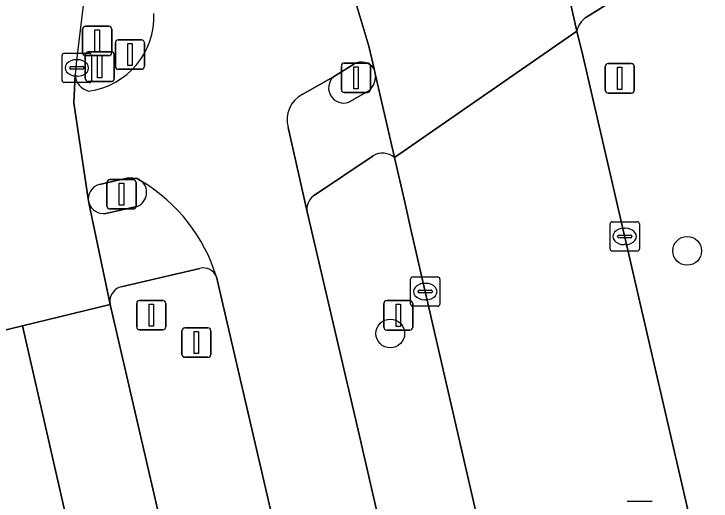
# Model space of a CAD drawing. Extents: x 156412 to 157779, y 382335 to 383768.
# Drawn here: x 156985.57 to 157009.32, y 382951.73 to 382968.31 of the extents above; entities that cross this region are included whole.
import ezdxf

# ---------------------------------------------------------------- set-up
doc = ezdxf.new("R2010")
doc.units = 0
for name, color, linetype in [('IMGEO_Berm_groen', 7, 'Continuous'), ('IMGEO_Boom', 7, 'Continuous'), ('IMGEO_Drukknoppaal', 7, 'Continuous'), ('IMGEO_Fietspad_gesloten', 7, 'Continuous'), ('IMGEO_Kolk', 7, 'Continuous'), ('IMGEO_Lichtmast', 7, 'Continuous'), ('IMGEO_OVBaan_gesloten', 7, 'Continuous'), ('IMGEO_Portaal', 7, 'Continuous'), ('IMGEO_Rijbaan_regionaal_gesloten', 7, 'Continuous'), ('IMGEO_Rioolput', 7, 'Continuous'), ('IMGEO_Verkeersbordpaal', 7, 'Continuous'), ('IMGEO_Verkeerseiland_gesloten', 7, 'Continuous'), ('IMGEO_Verkeerseiland_open', 7, 'Continuous'), ('IMGEO_Verkeersregelinstallatiepaal', 7, 'Continuous'), ('IMGEO_Voetpad_open', 7, 'Continuous')]:
    doc.layers.add(name, color=color, linetype=linetype)

msp = doc.modelspace()

# ---------------------------------------------------------------- linework, layer by layer
at = {"layer": 'IMGEO_Berm_groen'}
for points in [[(157011.196, 382971.881), (157011.084, 382971.941), (157005.058, 382968.191)], [(157004.746, 382967.732), (157004.966, 382966.852), (157006.102, 382961.936), (157013.082, 382931.735), (157015.315, 382922.757)], [(156997.805, 382963.485), (156995.781, 382962.126)], [(157000, 382957.035), (156999.102, 382960.932), (156998.887, 382961.901), (156998.538, 382963.422)], [(156995.556, 382961.578), (156997.297, 382954.142), (157000, 382942.398), (157004.483, 382922.868), (157005.37, 382919.411)], [(156991.909, 382959.652), (156989.228, 382959.024)], [(156988.841, 382958.562), (156988.854, 382958.421), (156994.374, 382934.587), (156995.771, 382945.135), (156992.47, 382959.366)], [(157008.691, 382919.318), (157000, 382957.035)]]:
    msp.add_lwpolyline(points, dxfattribs=at)
for centre, radius, start, end in [((157005.475, 382967.572), 0.746, 123.9558, 167.6332), ((156998.128, 382962.951), 0.624, 48.9642, 121.211), ((156996.122, 382961.666), 0.573, 126.5344, 188.8211), ((156992.027, 382959.19), 0.477, 21.6625, 104.3122), ((156989.345, 382958.533), 0.505, 103.4197, 176.677)]:
    msp.add_arc(centre, radius, start, end, dxfattribs=at)
at = {"layer": 'IMGEO_Boom'}
for centre in [(157008.508, 382960.248), (156998.393, 382957.435)]:
    msp.add_circle(centre, 0.489, dxfattribs=at)
at = {"layer": 'IMGEO_Drukknoppaal'}
for p, q in [((156989.127, 382967.432), (156989.917, 382967.432)), ((156989.917, 382967.432), (156989.127, 382967.432)), ((156989.027, 382966.532), (156989.027, 382967.332)), ((156989.027, 382967.332), (156989.027, 382966.532)), ((156990.017, 382967.332), (156990.017, 382966.532)), ((156990.017, 382966.532), (156990.017, 382967.332)), ((156989.917, 382966.432), (156989.127, 382966.432)), ((156989.127, 382966.432), (156989.917, 382966.432))]:
    msp.add_line(p, q, dxfattribs=at)
msp.add_lwpolyline([(156989.447, 382967.307), (156989.597, 382967.307), (156989.597, 382966.557), (156989.447, 382966.557), (156989.447, 382967.307)], dxfattribs=at)
for centre, start, end in [((156989.127, 382967.332), 90, 180), ((156989.127, 382967.332), 90, 180), ((156989.917, 382967.332), 0, 90), ((156989.917, 382967.332), 360, 90), ((156989.127, 382966.532), 180, 270), ((156989.127, 382966.532), 180, 270), ((156989.917, 382966.532), 270, 0), ((156989.917, 382966.532), 270, 0)]:
    msp.add_arc(centre, 0.1, start, end, dxfattribs=at)
at = {"layer": 'IMGEO_Fietspad_gesloten'}
for points in [[(156997.842, 382966.45), (156997.659, 382967.22), (156997.255, 382968.585), (156996.63, 382970.684)], [(156995.394, 382965.572), (156996.455, 382966.171), (156997.155, 382966.609)], [(156987.652, 382966.254), (156987.617, 382965.289), (156988.102, 382962.018)], [(156995.556, 382961.578), (156994.915, 382964.452)], [(156988.487, 382962.508), (156989.476, 382962.738), (156989.765, 382962.717), (156989.929, 382962.614)], [(157005.37, 382919.411), (157004.483, 382922.868), (157000, 382942.398), (156997.297, 382954.142), (156995.556, 382961.578)], [(156992.47, 382959.366), (156995.771, 382945.135), (157000, 382926.875), (157001.106, 382922.213), (157002.449, 382916.756)]]:
    msp.add_lwpolyline(points, dxfattribs=at)
for centre, radius, start, end in [((156987.791, 382968.212), 2.545, 277.5169, 2.6205), ((156997.412, 382966.154), 0.522, 34.5172, 119.4204), ((156988.259, 382966.281), 0.608, 182.5891, 257.1616), ((156995.836, 382964.721), 0.959, 117.4299, 196.2594), ((156988.611, 382962.014), 0.509, 104.1229, 179.5627), ((156986.927, 382957.648), 5.803, 17.2244, 58.8497)]:
    msp.add_arc(centre, radius, start, end, dxfattribs=at)
at = {"layer": 'IMGEO_Kolk'}
for p, q in [((156987.212, 382966.052), (156987.212, 382966.904)), ((156987.287, 382966.978), (156988.139, 382966.978)), ((156988.213, 382966.904), (156988.213, 382966.052)), ((156987.7, 382966.758), (156987.725, 382966.758)), ((156987.471, 382966.472), (156987.471, 382966.484)), ((156987.909, 382966.435), (156987.511, 382966.435)), ((156987.514, 382966.521), (156987.912, 382966.521)), ((156987.955, 382966.484), (156987.955, 382966.472)), ((156987.723, 382966.198), (156987.698, 382966.198)), ((156988.139, 382965.978), (156987.287, 382965.978)), ((157005.954, 382961.239), (157006.806, 382961.239)), ((157005.879, 382960.313), (157005.879, 382961.165)), ((157006.367, 382961.019), (157006.392, 382961.019)), ((157006.88, 382961.165), (157006.88, 382960.313)), ((157006.138, 382960.733), (157006.138, 382960.745)), ((157006.181, 382960.782), (157006.579, 382960.782)), ((157006.622, 382960.745), (157006.622, 382960.733)), ((157006.576, 382960.696), (157006.178, 382960.696)), ((157006.39, 382960.459), (157006.365, 382960.459)), ((157006.806, 382960.239), (157005.954, 382960.239)), ((156999.158, 382959.362), (157000.01, 382959.362)), ((156999.083, 382958.436), (156999.083, 382959.288)), ((156999.571, 382959.142), (156999.596, 382959.142)), ((157000.084, 382959.288), (157000.084, 382958.436)), ((156999.342, 382958.856), (156999.342, 382958.868)), ((156999.385, 382958.905), (156999.783, 382958.905)), ((156999.826, 382958.868), (156999.826, 382958.856)), ((156999.78, 382958.819), (156999.382, 382958.819)), ((156999.594, 382958.582), (156999.569, 382958.582)), ((157000.01, 382958.362), (156999.158, 382958.362))]:
    msp.add_line(p, q, dxfattribs=at)
for points in [[(156987.212, 382966.052), (156987.212, 382966.904)], [(156987.287, 382966.978), (156988.139, 382966.978)], [(156988.213, 382966.904), (156988.213, 382966.052)], [(156988.139, 382965.978), (156987.287, 382965.978)], [(157005.954, 382961.239), (157006.806, 382961.239)], [(157005.879, 382960.313), (157005.879, 382961.165)], [(157006.88, 382961.165), (157006.88, 382960.313)], [(157006.806, 382960.239), (157005.954, 382960.239)], [(156999.158, 382959.362), (157000.01, 382959.362)], [(156999.083, 382958.436), (156999.083, 382959.288)], [(157000.084, 382959.288), (157000.084, 382958.436)], [(157000.01, 382958.362), (156999.158, 382958.362)]]:
    msp.add_lwpolyline(points, dxfattribs=at)
for centre, radius, start, end in [((156987.289, 382966.902), 0.0765, 91.552, 178.448), ((156987.289, 382966.902), 0.0765, 91.552, 178.448), ((156988.137, 382966.902), 0.0765, 1.552, 88.448), ((156988.137, 382966.902), 0.0765, 1.552, 88.448), ((156987.511, 382966.481), 0.0403, 85.8775, 175.7526), ((156987.508, 382966.471), 0.0366, 178.938, 274.7102), ((156987.912, 382966.478), 0.043, 264.8664, 352.4533), ((156987.916, 382966.483), 0.0386, 1.7309, 96.639), ((156987.289, 382966.054), 0.0765, 181.552, 268.448), ((156987.289, 382966.054), 0.0765, 181.552, 268.448), ((156988.137, 382966.054), 0.0765, 271.552, 358.448), ((156988.137, 382966.054), 0.0765, 271.552, 358.448), ((157005.956, 382961.163), 0.0765, 91.552, 178.448), ((157005.956, 382961.163), 0.0765, 91.552, 178.448), ((157006.804, 382961.163), 0.0765, 1.552, 88.448), ((157006.804, 382961.163), 0.0765, 1.552, 88.448), ((157006.178, 382960.742), 0.0403, 85.8775, 175.7526), ((157006.175, 382960.732), 0.0366, 178.938, 274.7102), ((157006.579, 382960.739), 0.043, 264.8664, 352.4533), ((157006.583, 382960.744), 0.0386, 1.7309, 96.639), ((157005.956, 382960.315), 0.0765, 181.552, 268.448), ((157005.956, 382960.315), 0.0765, 181.552, 268.448), ((157006.804, 382960.315), 0.0765, 271.552, 358.448), ((157006.804, 382960.315), 0.0765, 271.552, 358.448), ((156999.16, 382959.286), 0.0765, 91.552, 178.448), ((156999.16, 382959.286), 0.0765, 91.552, 178.448), ((157000.008, 382959.286), 0.0765, 1.552, 88.448), ((157000.008, 382959.286), 0.0765, 1.552, 88.448), ((156999.382, 382958.865), 0.0403, 85.8775, 175.7526), ((156999.379, 382958.855), 0.0366, 178.938, 274.7102), ((156999.783, 382958.862), 0.043, 264.8664, 352.4533), ((156999.787, 382958.867), 0.0386, 1.7309, 96.639), ((156999.16, 382958.438), 0.0765, 181.552, 268.448), ((156999.16, 382958.438), 0.0765, 181.552, 268.448), ((157000.008, 382958.438), 0.0765, 271.552, 358.448), ((157000.008, 382958.438), 0.0765, 271.552, 358.448)]:
    msp.add_arc(centre, radius, start, end, dxfattribs=at)
for centre, major_axis, ratio, start_param, end_param in [((156987.699, 382966.478), (-0.387, 0.002), 0.722429, 4.712389, 7.853982), ((156987.724, 382966.478), (-0.39, 0.002), 0.717154, 1.570796, 4.712389), ((157006.366, 382960.739), (-0.387, 0.002), 0.722429, 4.712389, 7.853982), ((157006.391, 382960.739), (-0.39, 0.002), 0.717154, 1.570796, 4.712389), ((156999.57, 382958.862), (-0.387, 0.002), 0.722429, 4.712389, 7.853982), ((156999.595, 382958.862), (-0.39, 0.002), 0.717154, 1.570796, 4.712389)]:
    msp.add_ellipse(centre, major_axis=major_axis, ratio=ratio, start_param=start_param, end_param=end_param, dxfattribs=at)
at = {"layer": 'IMGEO_Lichtmast'}
for p, q in [((156988.011, 382967.897), (156988.801, 382967.897)), ((156988.801, 382967.897), (156988.011, 382967.897)), ((156987.911, 382966.997), (156987.911, 382967.797)), ((156987.911, 382967.797), (156987.911, 382966.997)), ((156988.901, 382967.797), (156988.901, 382966.997)), ((156988.901, 382966.997), (156988.901, 382967.797)), ((156988.801, 382966.897), (156988.011, 382966.897)), ((156988.011, 382966.897), (156988.801, 382966.897)), ((156996.726, 382965.741), (156996.726, 382966.541)), ((156996.726, 382966.541), (156996.726, 382965.741)), ((156996.826, 382966.641), (156997.616, 382966.641)), ((156997.616, 382966.641), (156996.826, 382966.641)), ((156997.716, 382966.541), (156997.716, 382965.741)), ((156997.716, 382965.741), (156997.716, 382966.541)), ((156997.616, 382965.641), (156996.826, 382965.641)), ((156996.826, 382965.641), (156997.616, 382965.641)), ((156989.754, 382957.659), (156989.754, 382958.459)), ((156989.754, 382958.459), (156989.754, 382957.659)), ((156989.854, 382958.559), (156990.644, 382958.559)), ((156990.644, 382958.559), (156989.854, 382958.559)), ((156990.744, 382958.459), (156990.744, 382957.659)), ((156990.744, 382957.659), (156990.744, 382958.459)), ((156990.644, 382957.559), (156989.854, 382957.559)), ((156989.854, 382957.559), (156990.644, 382957.559))]:
    msp.add_line(p, q, dxfattribs=at)
for points in [[(156988.331, 382967.772), (156988.481, 382967.772), (156988.481, 382967.022), (156988.331, 382967.022), (156988.331, 382967.772)], [(156997.146, 382966.516), (156997.296, 382966.516), (156997.296, 382965.766), (156997.146, 382965.766), (156997.146, 382966.516)], [(156990.174, 382958.434), (156990.324, 382958.434), (156990.324, 382957.684), (156990.174, 382957.684), (156990.174, 382958.434)]]:
    msp.add_lwpolyline(points, dxfattribs=at)
for centre, start, end in [((156988.011, 382967.797), 90, 180), ((156988.011, 382967.797), 90, 180), ((156988.801, 382967.797), 0, 90), ((156988.801, 382967.797), 360, 90), ((156988.011, 382966.997), 180, 270), ((156988.011, 382966.997), 180, 270), ((156988.801, 382966.997), 270, 0), ((156988.801, 382966.997), 270, 0), ((156996.826, 382966.541), 90, 180), ((156996.826, 382966.541), 90, 180), ((156997.616, 382966.541), 0, 90), ((156997.616, 382966.541), 360, 90), ((156996.826, 382965.741), 180, 270), ((156996.826, 382965.741), 180, 270), ((156997.616, 382965.741), 270, 0), ((156997.616, 382965.741), 270, 0), ((156989.854, 382958.459), 90, 180), ((156989.854, 382958.459), 90, 180), ((156990.644, 382958.459), 0, 90), ((156990.644, 382958.459), 360, 90), ((156989.854, 382957.659), 180, 270), ((156989.854, 382957.659), 180, 270), ((156990.644, 382957.659), 270, 0), ((156990.644, 382957.659), 270, 0)]:
    msp.add_arc(centre, 0.1, start, end, dxfattribs=at)
at = {"layer": 'IMGEO_OVBaan_gesloten'}
for points in [[(156986.372, 383015.992), (156986.394, 383015.923), (156990.071, 383000.075), (156990.764, 382997.101), (156996.63, 382970.684), (156997.255, 382968.585), (156997.659, 382967.22), (156997.842, 382966.45), (156997.892, 382966.232), (156998.538, 382963.422), (157004.746, 382967.732), (157004.113, 382970.55)], [(157006.102, 382961.936), (157004.966, 382966.852), (157004.746, 382967.732), (156998.538, 382963.422), (156998.887, 382961.901), (156999.102, 382960.932), (157000, 382957.035), (157008.691, 382919.318)], [(157015.315, 382922.757), (157013.082, 382931.735), (157006.102, 382961.936)]]:
    msp.add_lwpolyline(points, dxfattribs=at)
at = {"layer": 'IMGEO_Portaal'}
for p, q in [((156988.011, 382967.897), (156988.801, 382967.897)), ((156988.801, 382967.897), (156988.011, 382967.897)), ((156987.911, 382966.997), (156987.911, 382967.797)), ((156987.911, 382967.797), (156987.911, 382966.997)), ((156988.901, 382967.797), (156988.901, 382966.997)), ((156988.901, 382966.997), (156988.901, 382967.797)), ((156988.801, 382966.897), (156988.011, 382966.897)), ((156988.011, 382966.897), (156988.801, 382966.897))]:
    msp.add_line(p, q, dxfattribs=at)
msp.add_lwpolyline([(156988.331, 382967.772), (156988.481, 382967.772), (156988.481, 382967.022), (156988.331, 382967.022), (156988.331, 382967.772)], dxfattribs=at)
for centre, start, end in [((156988.011, 382967.797), 90, 180), ((156988.011, 382967.797), 90, 180), ((156988.801, 382967.797), 0, 90), ((156988.801, 382967.797), 360, 90), ((156988.011, 382966.997), 180, 270), ((156988.011, 382966.997), 180, 270), ((156988.801, 382966.997), 270, 0), ((156988.801, 382966.997), 270, 0)]:
    msp.add_arc(centre, 0.1, start, end, dxfattribs=at)
at = {"layer": 'IMGEO_Rijbaan_regionaal_gesloten'}
for points in [[(156978.644, 382959.698), (156979.448, 382956.138), (156982.528, 382956.885), (156985.857, 382957.693), (156988.854, 382958.421), (156988.126, 382961.88), (156988.102, 382962.018), (156987.617, 382965.289), (156987.652, 382966.254)], [(156997.844, 382919.596), (156997.116, 382922.762), (156994.374, 382934.587), (156988.854, 382958.421), (156985.857, 382957.693), (156989.616, 382941.22), (156991.982, 382930.854), (156994.691, 382919.603), (156995.734, 382915.883), (156997.023, 382912.145), (156998.517, 382908.484), (157000.097, 382905), (157001.805, 382901.577), (157004.667, 382896.542), (157007.875, 382891.72), (157011.485, 382886.944), (157018.054, 382879.757), (157022.253, 382876.202)], [(156985.857, 382957.693), (156982.528, 382956.885), (156986.882, 382938.183), (156990.491, 382922.681), (156992.153, 382916.291), (156993.063, 382913.629), (156994.504, 382909.67), (156995.357, 382907.328), (156996.964, 382903.73), (156998.728, 382900.205), (157000.633, 382896.755), (157002.68, 382893.387), (157004.828, 382890.083), (157007.18, 382886.92), (157009.627, 382883.831), (157012.214, 382880.858), (157014.908, 382878.06), (157017.808, 382875.371), (157020.723, 382872.793), (157026.786, 382867.71)], [(157022.253, 382876.202), (157018.054, 382879.757), (157011.485, 382886.944), (157007.875, 382891.72), (157004.667, 382896.542), (157001.805, 382901.577), (157000.097, 382905), (156998.517, 382908.484), (156997.023, 382912.145), (156995.734, 382915.883), (156994.691, 382919.603), (156991.982, 382930.854), (156989.616, 382941.22), (156985.857, 382957.693)]]:
    msp.add_lwpolyline(points, dxfattribs=at)
msp.add_arc((157063.859, 382958.396), 76.611, 169.58152, 174.11279, dxfattribs=at)
at = {"layer": 'IMGEO_Rioolput'}
msp.add_line((157006.46, 382951.728), (157007.312, 382951.728), dxfattribs=at)
msp.add_lwpolyline([(157006.46, 382951.728), (157007.312, 382951.728)], dxfattribs=at)
at = {"layer": 'IMGEO_Verkeersbordpaal'}
for p, q in [((156998.171, 382957.652), (156998.171, 382958.452)), ((156998.171, 382958.452), (156998.171, 382957.652)), ((156998.271, 382958.552), (156999.061, 382958.552)), ((156999.061, 382958.552), (156998.271, 382958.552)), ((156999.161, 382958.452), (156999.161, 382957.652)), ((156999.161, 382957.652), (156999.161, 382958.452)), ((156991.291, 382956.723), (156991.291, 382957.523)), ((156991.291, 382957.523), (156991.291, 382956.723)), ((156991.391, 382957.623), (156992.181, 382957.623)), ((156992.181, 382957.623), (156991.391, 382957.623)), ((156992.281, 382957.523), (156992.281, 382956.723)), ((156992.281, 382956.723), (156992.281, 382957.523)), ((156999.061, 382957.552), (156998.271, 382957.552)), ((156998.271, 382957.552), (156999.061, 382957.552)), ((156992.181, 382956.623), (156991.391, 382956.623)), ((156991.391, 382956.623), (156992.181, 382956.623))]:
    msp.add_line(p, q, dxfattribs=at)
for points in [[(156998.591, 382958.427), (156998.741, 382958.427), (156998.741, 382957.677), (156998.591, 382957.677), (156998.591, 382958.427)], [(156991.711, 382957.498), (156991.861, 382957.498), (156991.861, 382956.748), (156991.711, 382956.748), (156991.711, 382957.498)]]:
    msp.add_lwpolyline(points, dxfattribs=at)
for centre, start, end in [((156998.271, 382958.452), 90, 180), ((156998.271, 382958.452), 90, 180), ((156999.061, 382958.452), 0, 90), ((156999.061, 382958.452), 360, 90), ((156998.271, 382957.652), 180, 270), ((156998.271, 382957.652), 180, 270), ((156999.061, 382957.652), 270, 0), ((156999.061, 382957.652), 270, 0), ((156991.391, 382957.523), 90, 180), ((156991.391, 382957.523), 90, 180), ((156992.181, 382957.523), 0, 90), ((156992.181, 382957.523), 360, 90), ((156991.391, 382956.723), 180, 270), ((156991.391, 382956.723), 180, 270), ((156992.181, 382956.723), 270, 0), ((156992.181, 382956.723), 270, 0)]:
    msp.add_arc(centre, 0.1, start, end, dxfattribs=at)
at = {"layer": 'IMGEO_Verkeerseiland_gesloten'}
for points in [[(156997.155, 382966.609), (156996.455, 382966.171)], [(156997.892, 382966.232), (156997.842, 382966.45)], [(156996.981, 382965.31), (156997.621, 382965.67)]]:
    msp.add_lwpolyline(points, dxfattribs=at)
for centre, radius, start, end in [((156997.412, 382966.154), 0.522, 34.5172, 119.4204), ((156997.248, 382966.196), 0.645, 305.3159, 3.1967), ((156996.809, 382965.796), 0.516, 133.3384, 289.5045)]:
    msp.add_arc(centre, radius, start, end, dxfattribs=at)
at = {"layer": 'IMGEO_Verkeerseiland_open'}
for points in [[(156989.929, 382962.614), (156989.765, 382962.717), (156989.476, 382962.738), (156988.487, 382962.508)], [(156988.102, 382962.018), (156988.126, 382961.88)], [(156988.706, 382961.524), (156989.705, 382961.742)]]:
    msp.add_lwpolyline(points, dxfattribs=at)
for centre, radius, start, end in [((157063.859, 382958.396), 76.611, 169.58152, 174.11279), ((156987.791, 382968.212), 2.545, 277.5169, 2.6205), ((156988.259, 382966.281), 0.608, 182.5891, 257.1616), ((156988.611, 382962.014), 0.509, 104.1229, 179.5627), ((156989.579, 382962.239), 0.513, 284.1944, 46.9922), ((156988.624, 382962.041), 0.523, 197.9038, 279.0136)]:
    msp.add_arc(centre, radius, start, end, dxfattribs=at)
at = {"layer": 'IMGEO_Verkeersregelinstallatiepaal'}
for p, q in [((156988, 382966.12), (156988, 382966.92)), ((156988, 382966.92), (156988, 382966.12)), ((156988.1, 382967.02), (156988.89, 382967.02)), ((156988.89, 382967.02), (156988.1, 382967.02)), ((156988.99, 382966.92), (156988.99, 382966.12)), ((156988.99, 382966.12), (156988.99, 382966.92)), ((156996.726, 382965.741), (156996.726, 382966.541)), ((156996.726, 382966.541), (156996.726, 382965.741)), ((156996.826, 382966.641), (156997.616, 382966.641)), ((156997.616, 382966.641), (156996.826, 382966.641)), ((156997.716, 382966.541), (156997.716, 382965.741)), ((156997.716, 382965.741), (156997.716, 382966.541)), ((157005.714, 382965.722), (157005.714, 382966.522)), ((157005.714, 382966.522), (157005.714, 382965.722)), ((157005.814, 382966.622), (157006.604, 382966.622)), ((157006.604, 382966.622), (157005.814, 382966.622)), ((157006.704, 382966.522), (157006.704, 382965.722)), ((157006.704, 382965.722), (157006.704, 382966.522)), ((156988.89, 382966.02), (156988.1, 382966.02)), ((156988.1, 382966.02), (156988.89, 382966.02)), ((156997.616, 382965.641), (156996.826, 382965.641)), ((156996.826, 382965.641), (156997.616, 382965.641)), ((157006.604, 382965.622), (157005.814, 382965.622)), ((157005.814, 382965.622), (157006.604, 382965.622)), ((156988.84, 382962.675), (156989.63, 382962.675)), ((156989.63, 382962.675), (156988.84, 382962.675)), ((156988.74, 382961.775), (156988.74, 382962.575)), ((156988.74, 382962.575), (156988.74, 382961.775)), ((156989.73, 382962.575), (156989.73, 382961.775)), ((156989.73, 382961.775), (156989.73, 382962.575)), ((156989.63, 382961.675), (156988.84, 382961.675)), ((156988.84, 382961.675), (156989.63, 382961.675))]:
    msp.add_line(p, q, dxfattribs=at)
for points in [[(156988.42, 382966.895), (156988.57, 382966.895), (156988.57, 382966.145), (156988.42, 382966.145), (156988.42, 382966.895)], [(156997.146, 382966.516), (156997.296, 382966.516), (156997.296, 382965.766), (156997.146, 382965.766), (156997.146, 382966.516)], [(157006.134, 382966.497), (157006.284, 382966.497), (157006.284, 382965.747), (157006.134, 382965.747), (157006.134, 382966.497)], [(156989.16, 382962.55), (156989.31, 382962.55), (156989.31, 382961.8), (156989.16, 382961.8), (156989.16, 382962.55)]]:
    msp.add_lwpolyline(points, dxfattribs=at)
for centre, start, end in [((156988.1, 382966.92), 90, 180), ((156988.1, 382966.92), 90, 180), ((156988.89, 382966.92), 0, 90), ((156988.89, 382966.92), 360, 90), ((156996.826, 382966.541), 90, 180), ((156996.826, 382966.541), 90, 180), ((156997.616, 382966.541), 0, 90), ((156997.616, 382966.541), 360, 90), ((157005.814, 382966.522), 90, 180), ((157005.814, 382966.522), 90, 180), ((157006.604, 382966.522), 0, 90), ((157006.604, 382966.522), 360, 90), ((156988.1, 382966.12), 180, 270), ((156988.1, 382966.12), 180, 270), ((156988.89, 382966.12), 270, 0), ((156988.89, 382966.12), 270, 0), ((156996.826, 382965.741), 180, 270), ((156996.826, 382965.741), 180, 270), ((156997.616, 382965.741), 270, 0), ((156997.616, 382965.741), 270, 0), ((157005.814, 382965.722), 180, 270), ((157005.814, 382965.722), 180, 270), ((157006.604, 382965.722), 270, 0), ((157006.604, 382965.722), 270, 0), ((156988.84, 382962.575), 90, 180), ((156988.84, 382962.575), 90, 180), ((156989.63, 382962.575), 0, 90), ((156989.63, 382962.575), 360, 90), ((156988.84, 382961.775), 180, 270), ((156988.84, 382961.775), 180, 270), ((156989.63, 382961.775), 270, 0), ((156989.63, 382961.775), 270, 0)]:
    msp.add_arc(centre, 0.1, start, end, dxfattribs=at)
at = {"layer": 'IMGEO_Voetpad_open'}
for points in [[(157005.058, 382968.191), (157011.084, 382971.941)], [(157004.113, 382970.55), (157004.746, 382967.732)], [(156998.538, 382963.422), (156997.892, 382966.232)], [(156996.455, 382966.171), (156995.394, 382965.572)], [(156997.621, 382965.67), (156996.981, 382965.31)], [(156994.915, 382964.452), (156995.556, 382961.578)], [(156995.781, 382962.126), (156997.805, 382963.485)], [(156988.126, 382961.88), (156988.854, 382958.421), (156988.841, 382958.562)], [(156989.705, 382961.742), (156988.706, 382961.524)], [(156989.228, 382959.024), (156991.909, 382959.652)]]:
    msp.add_lwpolyline(points, dxfattribs=at)
for centre, radius, start, end in [((157005.475, 382967.572), 0.746, 123.9558, 167.6332), ((156997.248, 382966.196), 0.645, 305.3159, 3.1967), ((156996.809, 382965.796), 0.516, 133.3384, 289.5045), ((156995.836, 382964.721), 0.959, 117.4299, 196.2594), ((156998.128, 382962.951), 0.624, 48.9642, 121.211), ((156989.579, 382962.239), 0.513, 284.1944, 46.9922), ((156986.927, 382957.648), 5.803, 17.2244, 58.8497), ((156996.122, 382961.666), 0.573, 126.5344, 188.8211), ((156988.624, 382962.041), 0.523, 197.9038, 279.0136), ((156992.027, 382959.19), 0.477, 21.6625, 104.3122), ((156989.345, 382958.533), 0.505, 103.4197, 176.677)]:
    msp.add_arc(centre, radius, start, end, dxfattribs=at)

doc.saveas('drawing.dxf')
